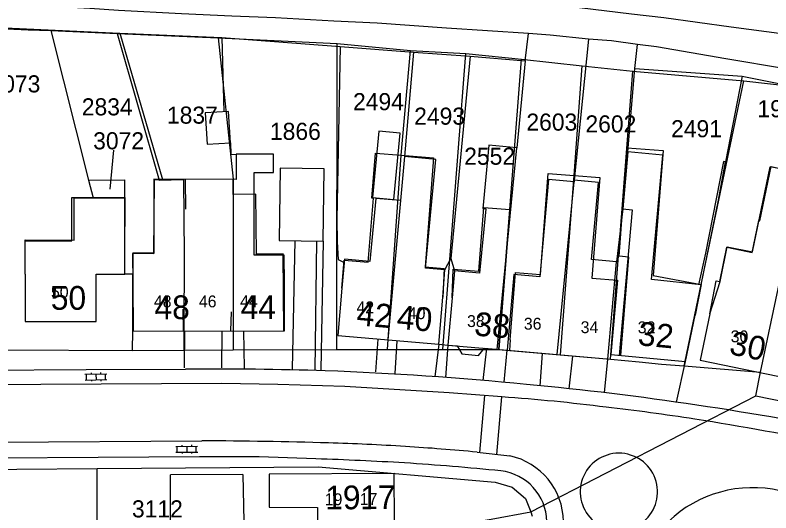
# Model space of a CAD drawing. Extents: x 148816 to 151297, y 399515 to 402500.
# Drawn here: x 149390.2 to 149469.7, y 400000.9 to 400053.3 of the extents above; entities that cross this region are included whole.
import ezdxf

# ---------------------------------------------------------------- set-up
doc = ezdxf.new("R2010")
doc.units = 0
for name, color, linetype in [('B01 Hoofdgebouw  [D] Norm', 7, 'Continuous'), ('B01 Hoofdgebouw  [T] Norm', 7, 'Continuous'), ('B01 hoofgebouw', 7, 'Continuous'), ('B02 Bijgebouw  [D] Norm', 7, 'Continuous'), ('B02 Bijgebouw  [T] Norm', 7, 'Continuous'), ('B03 Overig opstal  [D] Norm', 7, 'Continuous'), ('G01 perceelsgrens', 7, 'Continuous'), ('S02 Open verharding  Norm', 7, 'Continuous'), ('T01 Muur  [D] Gem', 7, 'Continuous'), ('T04 Haag heg  [D] Gem', 7, 'Continuous'), ('T09 Insteek water  [T] Norm', 7, 'Continuous'), ('V00 Kant verharding algemeen  [T] Norm', 7, 'Continuous'), ('V00 Kant verharding algemeen secundair  [T] Gem', 7, 'Continuous'), ('Z01 perceelnummer', 7, 'Continuous'), ('Z02 huisnummer', 7, 'Continuous'), ('Z02 Huisnummer  [Tekst] Norm', 7, 'Continuous')]:
    doc.layers.add(name, color=color, linetype=linetype)

msp = doc.modelspace()

# ---------------------------------------------------------------- linework, layer by layer
at = {"layer": 'B01 Hoofdgebouw  [D] Norm'}
for points in [[(149410.203, 400043.022), (149410.41, 400039.716), (149412.876, 400039.87), (149412.67, 400043.176)], [(149428.464, 400041.111), (149427.81, 400034.125), (149430.073, 400033.913), (149430.728, 400040.899)], [(149422.621, 400029.528), (149422.72, 400037.128), (149418.096, 400037.188), (149417.998, 400029.588)]]:
    msp.add_lwpolyline(points, close=True, dxfattribs=at)
for points in [[(149440.921, 400018.117), (149443.016, 400039.324), (149440.07, 400039.615), (149439.41, 400032.937), (149439.746, 400032.904), (149439.08, 400026.127), (149436.441, 400026.387), (149436.19, 400023.55)], [(149418.54, 400025.07), (149418.534, 400028.029), (149415.368, 400028.032), (149415.377, 400036.739), (149417.381, 400036.737), (149417.383, 400038.659), (149413.453, 400038.663), (149413.45, 400036.013), (149404.796, 400036.023), (149404.787, 400028.234), (149402.604, 400028.238), (149402.61, 400025.04)], [(149435.21, 400023.63), (149435.435, 400026.48), (149433.404, 400026.67), (149434.476, 400038.127), (149431.188, 400038.435), (149430.752, 400033.777), (149428.167, 400034.019), (149427.544, 400027.36), (149424.87, 400027.611), (149424.6, 400024.56)], [(149461.77, 400021.73), (149462.417, 400024.9), (149457.185, 400025.464), (149458.362, 400038.574), (149454.684, 400038.904), (149454.146, 400032.912), (149455.147, 400032.822), (149453.769, 400017.487)], [(149463.31, 400021.87), (149464.387, 400025.273), (149465.138, 400028.931), (149467.799, 400028.385), (149469.665, 400037.353)], [(149452.564, 400017.097), (149453.484, 400027.353), (149450.871, 400027.588), (149451.6, 400035.693), (149449.039, 400035.923), (149449.024, 400035.755), (149446.349, 400035.994), (149445.434, 400025.755), (149442.68, 400026.001), (149441.969, 400018.025)], [(149391.28, 400026.04), (149391.28, 400029.558), (149396.187, 400029.558), (149396.187, 400034.102), (149401.76, 400034.102), (149401.76, 400031.06)]]:
    msp.add_lwpolyline(points, dxfattribs=at)
at = {"layer": 'B01 Hoofdgebouw  [T] Norm'}
for p, q in [((149401.76, 400026.05), (149401.76, 400031.06)), ((149391.28, 400026.04), (149391.28, 400021.04)), ((149398.75, 400021.04), (149398.75, 400026.05)), ((149398.75, 400026.05), (149401.76, 400026.05)), ((149402.61, 400025.04), (149402.62, 400020.04)), ((149418.55, 400020.07), (149418.54, 400025.07)), ((149424.6, 400024.56), (149424.16, 400019.58)), ((149434.78, 400018.65), (149435.21, 400023.63)), ((149436.19, 400023.55), (149435.75, 400018.57)), ((149460.75, 400016.83), (149461.77, 400021.73)), ((149463.31, 400021.87), (149462.3, 400016.97)), ((149391.28, 400021.04), (149398.75, 400021.04)), ((149402.62, 400020.04), (149418.55, 400020.07)), ((149424.16, 400019.58), (149434.78, 400018.65)), ((149452.87, 400017.07), (149452.89, 400017.57)), ((149452.89, 400017.57), (149460.75, 400016.83)), ((149416.95, 400004.97), (149416.93, 400001.52)), ((149430.08, 400005.06), (149416.95, 400004.97)), ((149430.12, 400000), (149430.08, 400005.06)), ((149416.93, 400001.52), (149422.02, 400001.48)), ((149422.02, 400001.48), (149422.01, 400000))]:
    msp.add_line(p, q, dxfattribs=at)
for points in [[(149462.3, 400016.97), (149484.425, 400012.411), (149484.93, 400014.86), (149485.851, 400014.67), (149487.07, 400020.586), (149486.149, 400020.776), (149490.484, 400041.814), (149474.852, 400045.035), (149473.122, 400036.641), (149469.665, 400037.353)], [(149435.75, 400018.57), (149436.726, 400018.484), (149437.221, 400017.638), (149438.974, 400017.483), (149439.606, 400018.232), (149452.87, 400017.07)]]:
    msp.add_lwpolyline(points, dxfattribs=at)
at = {"layer": 'B01 hoofgebouw'}
for points in [[(149463.31, 400021.871), (149463.99, 400025.33), (149464.36, 400025.25), (149465.11, 400028.87), (149467.77, 400028.32), (149468.47, 400031.69), (149468.58, 400031.67), (149469.75, 400037.37), (149471.03, 400037.11), (149472.06, 400042.14), (149474.09, 400041.72), (149472.11, 400032.11), (149479.02, 400030.65), (149479.78, 400034.26), (149490.5, 400031.99)], [(149453.942, 400017.471), (149454.8, 400027.83), (149453.78, 400027.92), (149454.62, 400039.33), (149458.4, 400039.05), (149457.35, 400025.89), (149462.41, 400024.96)], [(149424.6, 400024.561), (149424.834, 400027.518), (149427.37, 400027.317), (149427.902, 400034.039), (149427.74, 400034.052), (149428.114, 400038.779), (149430.829, 400038.564), (149434.249, 400038.294), (149433.34, 400026.8), (149435.37, 400026.64)], [(149442.309, 400019.138), (149442.85, 400026.21), (149445.48, 400026.01), (149446.29, 400036.62), (149449.03, 400036.41), (149451.72, 400036.21), (149450.9, 400025.61), (149453.59, 400025.41)], [(149418.47, 400020.11), (149418.4, 400028.18), (149415.6, 400028.15), (149415.54, 400034.46), (149413.15, 400034.44), (149413.14, 400036.05), (149407.94, 400036.01), (149404.822, 400035.925), (149404.752, 400028.19), (149402.573, 400028.21), (149402.61, 400025.041), (149402.578, 400025.55)], [(149391.28, 400026.04), (149391.28, 400029.65), (149396.416, 400029.63), (149396.433, 400034.071), (149401.76, 400034.05), (149401.76, 400031.06)], [(149436.19, 400023.551), (149436.32, 400026.58), (149439.01, 400026.36), (149439.53, 400033.05), (149442.27, 400032.83)], [(149442.27, 400032.83), (149441.12, 400018.12)], [(149391.28, 400026.041), (149391.28, 400021.041), (149398.75, 400021.041), (149398.75, 400026.051), (149401.76, 400026.051), (149401.76, 400031.061)], [(149435.37, 400026.64), (149435.21, 400023.631)], [(149402.61, 400025.041), (149402.62, 400020.041), (149418.55, 400020.071), (149418.54, 400025.071)], [(149453.59, 400025.41), (149452.89, 400017.571)], [(149462.41, 400024.96), (149461.77, 400021.731)], [(149424.6, 400024.561), (149424.16, 400019.581), (149434.78, 400018.651), (149435.21, 400023.631)], [(149436.19, 400023.551), (149435.75, 400018.571), (149452.87, 400017.071), (149452.89, 400017.571), (149460.75, 400016.831), (149461.77, 400021.731)], [(149463.31, 400021.871), (149462.3, 400016.971), (149484.425, 400012.411)], [(149442.309, 400019.138), (149442.223, 400018.012)], [(149434.78, 400018.651), (149435.75, 400018.571)], [(149430.08, 400005.061), (149416.95, 400004.971), (149416.93, 400001.521), (149422.02, 400001.481), (149422.01, 400000)], [(149430.125, 400000), (149430.08, 400005.061)]]:
    msp.add_lwpolyline(points, dxfattribs=at)
at = {"layer": 'B02 Bijgebouw  [D] Norm'}
for points in [[(149406.553, 400000), (149406.553, 400004.9)], [(149414.16, 400004.95), (149414.262, 400000)]]:
    msp.add_lwpolyline(points, dxfattribs=at)
at = {"layer": 'B02 Bijgebouw  [T] Norm'}
for p, q in [((149434.78, 400018.65), (149435.75, 400018.57)), ((149414.16, 400004.95), (149406.553, 400004.9))]:
    msp.add_line(p, q, dxfattribs=at)
at = {"layer": 'B03 Overig opstal  [D] Norm'}
for p, q in [((149448.999, 400035.757), (149447.2, 400017.567)), ((149430.752, 400033.777), (149429.418, 400019.12)), ((149407.92, 400020.05), (149407.885, 400022.369)), ((149412.904, 400020.059), (149412.966, 400022.06))]:
    msp.add_line(p, q, dxfattribs=at)
msp.add_lwpolyline([(149408.1, 400036.019), (149408.13, 400032.866)], dxfattribs=at)
at = {"layer": 'G01 perceelsgrens'}
for points in [[(149382.51, 400052.19), (149391.59, 400051.78), (149393.947, 400051.677)], [(149393.947, 400051.677), (149400.95, 400051.37)], [(149393.947, 400051.677), (149397.94, 400035.944)], [(149400.95, 400051.37), (149411.56, 400050.93)], [(149400.95, 400051.37), (149405.38, 400035.94), (149407.94, 400036.01), (149408.01, 400028.04), (149407.96, 400020.08), (149407.96, 400018.05)], [(149411.56, 400050.93), (149424.11, 400050.33)], [(149411.56, 400050.93), (149413.14, 400036.05), (149413.15, 400034.44), (149413.14, 400018.06)], [(149424.06, 400018.1), (149424.06, 400019.57), (149424.11, 400050.33)], [(149424.11, 400050.33), (149431.81, 400049.59)], [(149429.39, 400018.09), (149429.46, 400019.17), (149430.83, 400038.57), (149431.81, 400049.59)], [(149431.81, 400049.59), (149437.62, 400049.28)], [(149435.2, 400018.11), (149437.62, 400049.28)], [(149437.62, 400049.28), (149443.51, 400048.68)], [(149441.12, 400018.12), (149442.27, 400032.83), (149443.51, 400048.68)], [(149443.51, 400048.68), (149449.87, 400047.97)], [(149447.588, 400017.543), (149449.03, 400036.41), (149449.87, 400047.97)], [(149449.87, 400047.97), (149455.22, 400047.42)], [(149452.87, 400017.071), (149455.22, 400047.42)], [(149455.22, 400047.42), (149466.9, 400046.4)], [(149460.61, 400016.38), (149460.71, 400016.88), (149462.41, 400024.96), (149466.9, 400046.4)], [(149466.9, 400046.4), (149474.67, 400045.51)], [(149468.65, 400015.71), (149472.11, 400032.11), (149474.09, 400041.72), (149474.67, 400045.51)], [(149397.94, 400035.944), (149401.76, 400035.957)], [(149397.94, 400035.944), (149398.417, 400034.063)], [(149401.76, 400034.05), (149401.76, 400035.957)], [(149398.417, 400034.063), (149401.76, 400034.05)], [(149402.577, 400026.05), (149401.76, 400026.05), (149401.76, 400034.05)], [(149402.56, 400018.01), (149402.59, 400020.07), (149402.577, 400026.05)], [(149389.13, 400018.07), (149402.56, 400018.01)], [(149402.56, 400018.01), (149407.96, 400018.05)], [(149407.96, 400018.05), (149413.14, 400018.06)], [(149413.14, 400018.06), (149424.06, 400018.1)], [(149424.06, 400018.1), (149429.39, 400018.09)], [(149429.39, 400018.09), (149435.2, 400018.11)], [(149435.2, 400018.11), (149441.12, 400018.12)], [(149441.12, 400018.12), (149447.588, 400017.543)], [(149447.588, 400017.543), (149452.87, 400017.071)], [(149452.87, 400017.071), (149455.86, 400016.82), (149458.21, 400016.57), (149460.61, 400016.38)], [(149460.61, 400016.38), (149468.65, 400015.71)], [(149468.17, 400013.24), (149468.65, 400015.71)], [(149444.48, 400001.01), (149468.17, 400013.24)], [(149468.17, 400013.24), (149480.023, 400010.794)], [(149381.91, 400005.42), (149398.838, 400005.559)], [(149398.838, 400005.559), (149422.11, 400005.75), (149440.74, 400004.14), (149442.52, 400003.62), (149443.93, 400002.42), (149444.48, 400001.01)], [(149398.845, 400000), (149398.845, 400000.831), (149398.838, 400005.559)], [(149438.881, 400000), (149440.29, 400000.25), (149444.48, 400001.01)], [(149444.48, 400001.01), (149444.601, 400000.572)]]:
    msp.add_lwpolyline(points, dxfattribs=at)
at = {"layer": 'S02 Open verharding  Norm'}
for p, q in [((149397.556, 400015.491), (149399.855, 400015.555)), ((149397.723, 400014.895), (149397.706, 400015.495)), ((149398.202, 400015.659), (149398.206, 400015.509)), ((149398.706, 400015.523), (149398.722, 400014.923)), ((149399.201, 400015.687), (149399.205, 400015.537)), ((149399.722, 400014.951), (149399.705, 400015.551)), ((149397.573, 400014.891), (149399.872, 400014.955)), ((149398.223, 400014.909), (149398.227, 400014.759)), ((149399.222, 400014.937), (149399.226, 400014.787)), ((149407.762, 400008.048), (149407.763, 400007.898)), ((149408.762, 400008.054), (149408.763, 400007.904)), ((149407.113, 400007.893), (149409.413, 400007.909)), ((149407.117, 400007.293), (149409.417, 400007.309)), ((149407.267, 400007.294), (149407.263, 400007.894)), ((149407.767, 400007.298), (149407.768, 400007.148)), ((149408.263, 400007.901), (149408.267, 400007.301)), ((149408.767, 400007.304), (149408.768, 400007.154)), ((149409.267, 400007.308), (149409.263, 400007.908))]:
    msp.add_line(p, q, dxfattribs=at)
at = {"layer": 'T01 Muur  [D] Gem'}
msp.add_lwpolyline([(149462.417, 400024.9), (149464.228, 400033.837), (149464.966, 400037.875), (149464.737, 400037.901), (149462.846, 400028.253), (149462.129, 400024.931)], dxfattribs=at)
at = {"layer": 'T04 Haag heg  [D] Gem'}
msp.add_line((149408.023, 400016.169), (149408.048, 400020.05), dxfattribs=at)
for points in [[(149382.305, 400052.284), (149401.209, 400051.411)], [(149401.209, 400051.411), (149405.716, 400036.022)], [(149401.209, 400051.411), (149411.956, 400050.942)], [(149411.956, 400050.942), (149412.181, 400043.145)], [(149411.956, 400050.942), (149424.404, 400050.006)], [(149443.888, 400048.495), (149444.237, 400051.365)], [(149450.536, 400050.795), (149449.039, 400035.923)], [(149455.422, 400047.691), (149455.717, 400050.231)], [(149424.404, 400050.006), (149424.059, 400031.833), (149424.094, 400029.443), (149424.184, 400027.587), (149424.839, 400027.257)], [(149424.404, 400050.006), (149432.127, 400049.427)], [(149432.127, 400049.427), (149431.188, 400038.435)], [(149432.127, 400049.427), (149438.096, 400048.986)], [(149438.096, 400048.986), (149436.054, 400027.671)], [(149438.096, 400048.986), (149443.888, 400048.495)], [(149443.888, 400048.495), (149443.016, 400039.324)], [(149454.684, 400038.904), (149455.422, 400047.691)], [(149455.422, 400047.691), (149466.726, 400046.888)], [(149466.726, 400046.888), (149464.966, 400037.875)], [(149466.726, 400046.888), (149474.95, 400045.239), (149481.859, 400044.462), (149495.368, 400042.63)], [(149412.876, 400039.87), (149412.92, 400038.634), (149413.453, 400038.663)], [(149454.146, 400032.912), (149453.484, 400027.353)]]:
    msp.add_lwpolyline(points, dxfattribs=at)
at = {"layer": 'T09 Insteek water  [T] Norm'}
for points in [[(149500, 400047.875), (149487.226, 400049.261), (149480.065, 400050.141), (149474.326, 400050.886), (149465.565, 400052.03), (149458.455, 400053.012), (149455.077, 400053.412), (149445.554, 400054.561), (149438.747, 400055.261), (149429.908, 400056.151), (149424.701, 400056.639), (149412.173, 400056.991), (149405.262, 400057.311), (149398.274, 400057.504), (149390.83, 400057.852), (149382.265, 400057.978), (149373.116, 400058.056), (149366.203, 400057.995), (149355.477, 400057.98), (149354.028, 400057.938), (149351.135, 400057.735)], [(149444.237, 400051.365), (149435.599, 400051.949), (149428.308, 400052.449), (149423.735, 400052.679), (149417.612, 400053.019), (149413.013, 400053.199), (149407.728, 400053.433), (149401.097, 400053.801), (149398.074, 400053.997), (149392.891, 400054.307), (149388.421, 400054.79), (149385.397, 400054.909), (149378.105, 400055.18), (149373.352, 400055.182), (149366.183, 400054.843), (149362.852, 400054.684), (149358.022, 400054.534), (149354.311, 400054.403), (149350.472, 400054.298), (149350.152, 400055.927)], [(149450.536, 400050.795), (149446.498, 400051.2), (149444.237, 400051.365)], [(149455.717, 400050.231), (149452.95, 400050.603), (149450.536, 400050.795)], [(149500, 400043.758), (149490.096, 400044.948), (149484.459, 400045.718), (149477.603, 400046.647), (149476.536, 400046.781), (149471.281, 400047.65), (149464.984, 400048.703), (149457.698, 400049.991), (149455.717, 400050.231)]]:
    msp.add_lwpolyline(points, dxfattribs=at)
at = {"layer": 'V00 Kant verharding algemeen  [T] Norm'}
for p, q in [((149419.383, 400016.022), (149419.668, 400029.566)), ((149421.797, 400015.945), (149421.968, 400029.536)), ((149422.621, 400029.528), (149422.383, 400015.924)), ((149411.962, 400020.058), (149411.937, 400016.158)), ((149414.351, 400016.13), (149414.276, 400020.062)), ((149428.175, 400015.744), (149428.42, 400019.207)), ((149430.182, 400015.58), (149430.394, 400019.034)), ((149441.687, 400014.654), (149441.968, 400018.025)), ((149445.446, 400014.296), (149445.716, 400017.697)), ((149448.527, 400013.976), (149448.912, 400017.417)), ((149452.238, 400013.552), (149452.563, 400017.097)), ((149459.809, 400012.56), (149460.75, 400016.83)), ((149326.078, 400007.882), (149409.868, 400008.495)), ((149438.816, 400007.296), (149442.273, 400006.905))]:
    msp.add_line(p, q, dxfattribs=at)
for points in [[(149435.435, 400026.48), (149436.054, 400027.671), (149436.441, 400026.387)], [(149434.78, 400018.65), (149434.386, 400015.241)], [(149435.75, 400018.57), (149435.513, 400015.16)], [(149439.471, 400014.848), (149439.846, 400018.242)], [(149314.261, 400015.355), (149364.695, 400015.8), (149397.682, 400016.013)], [(149397.682, 400016.013), (149408.139, 400016.047)], [(149411.946, 400014.512), (149367.513, 400014.271), (149321.653, 400013.778)], [(149417.836, 400014.428), (149411.946, 400014.512)], [(149424.894, 400014.207), (149417.836, 400014.428)], [(149435.898, 400013.525), (149424.894, 400014.207)], [(149441.431, 400013.109), (149435.898, 400013.525)], [(149415.891, 400006.794), (149409.594, 400006.786), (149377.56, 400006.593), (149311.186, 400006.047), (149277.828, 400005.74), (149245.085, 400005.436)], [(149421.862, 400006.591), (149415.891, 400006.794)]]:
    msp.add_lwpolyline(points, dxfattribs=at)
for centre, radius, start, end in [((149410.114, 399569.319), 446.732, 88.36731, 90.25327), ((149408.698, 399650.085), 366.059, 84.46219, 87.78563), ((149411.389, 399672.231), 343.757, 78.53615, 84.55228), ((149427.878, 399819.101), 194.481, 82.75711, 86.00383), ((149426.599, 399785.168), 228.324, 81.15031, 83.51237), ((149389.183, 399561.153), 455.436, 78.94424, 80.83483), ((149406.45, 399417.221), 591.284, 88.378117, 89.668758), ((149416.052, 399767.498), 240.876, 86.37614, 88.30311), ((149417.495, 399785.576), 222.743, 84.50716, 86.45254), ((149408.798, 399618.935), 387.876, 86.6926, 88.06991), ((149440.743, 399999.903), 7.167, 0.77194, 77.67619), ((149412.611, 399720.636), 286.132, 84.24346, 86.27979), ((149440.686, 399999.883), 5.478, 1.22625, 83.4592), ((149467.844, 399990.667), 12.891, 77.17567, 133.61794)]:
    msp.add_arc(centre, radius, start, end, dxfattribs=at)
at = {"layer": 'V00 Kant verharding algemeen secundair  [T] Gem'}
for p, q in [((149439.096, 400007.264), (149439.636, 400013.244)), ((149440.884, 400007.061), (149441.43, 400013.108))]:
    msp.add_line(p, q, dxfattribs=at)
msp.add_arc((149453.741, 400003.117), 4.069, 309.99095, 230.00905, dxfattribs=at)
at = {"layer": 'Z01 perceelnummer'}
msp.add_lwpolyline([(149400.546, 400039.082), (149400.165, 400034.985)], dxfattribs=at)

# ---------------------------------------------------------------- texts
for s, p in [('3073', (149387.507, 400045.175)), ('2834', (149397.223, 400042.756)), ('2494', (149425.764, 400043.302)), ('1837', (149406.183, 400041.884)), ('1945', (149468.318, 400042.557)), ('2493', (149432.2, 400041.775)), ('2603', (149444.008, 400041.15)), ('2602', (149450.222, 400040.958)), ('2491', (149459.235, 400040.453)), ('1866', (149417.02, 400040.177)), ('3072', (149398.418, 400039.182)), ('2552', (149437.464, 400037.556)), ('3112', (149402.502, 400000.425))]:
    msp.add_text(s, height=1.8, dxfattribs=at).set_placement(p)
at = {"layer": 'Z02 huisnummer'}
msp.add_text('50', height=2.5, dxfattribs=at).set_placement((149393.962, 400022.29))
for s, rotation, p in [('48', 0.11459, (149404.873, 400021.294)), ('44', 0.11459, (149413.943, 400021.311)), ('42', 355.00792, (149426.081, 400020.665)), ('40', 355.00792, (149430.293, 400020.296)), ('38', 355.00792, (149438.461, 400019.586)), ('32', 354.60854, (149455.674, 400018.564)), ('30', 348.3416, (149465.249, 400017.638)), ('19', 0.40106, (149422.844, 400001.259)), ('17', 0.40106, (149426.534, 400001.285))]:
    msp.add_text(s, height=2.5, rotation=rotation, dxfattribs=at).set_placement(p)
at = {"layer": 'Z02 Huisnummer  [Tekst] Norm'}
for s, p in [('50', (149393.975, 400023.54)), ('48', (149404.805, 400022.545)), ('46', (149409.539, 400022.545)), ('44', (149413.88, 400022.56)), ('42', (149426.13, 400021.92)), ('40', (149431.531, 400021.3)), ('38', (149437.762, 400020.472)), ('36', (149443.74, 400020.195)), ('34', (149449.72, 400019.826)), ('32', (149455.725, 400019.815)), ('30', (149465.505, 400018.865)), ('19', (149422.785, 400001.71)), ('17', (149426.47, 400001.735))]:
    msp.add_text(s, height=1.25, dxfattribs=at).set_placement(p)

doc.saveas('drawing.dxf')
